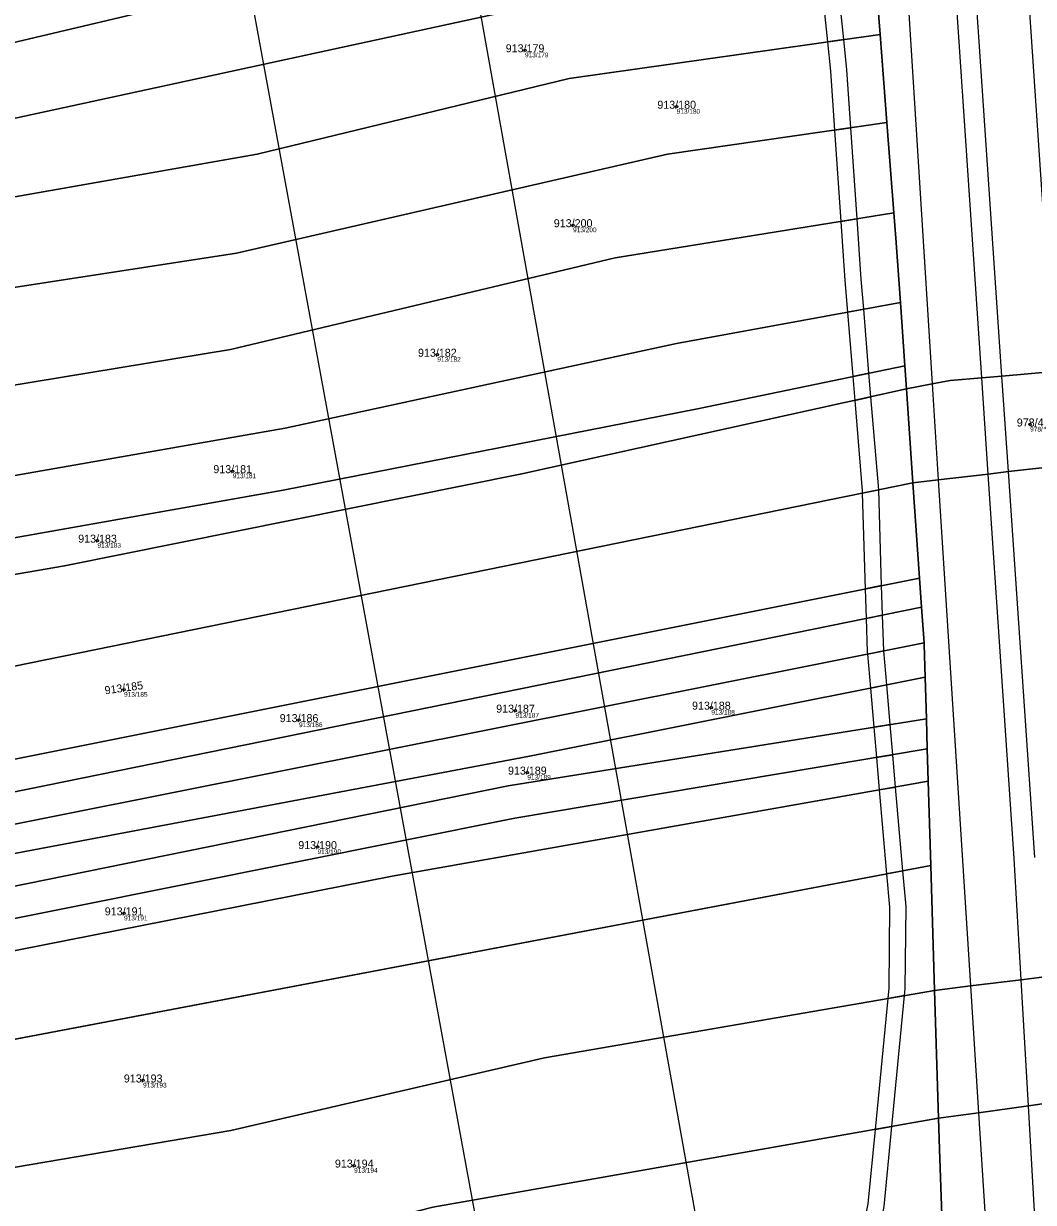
# Model space of a CAD drawing. Extents: x -603967 to -594699, y -1179315 to -1165625.
# Drawn here: x -596120 to -595905.4, y -1171896.2 to -1171645.7 of the extents above; entities that cross this region are included whole.
import ezdxf

# ---------------------------------------------------------------- set-up
doc = ezdxf.new("R2010")
doc.units = 0
for name, color, linetype in [('Definiční body', 7, 'Continuous'), ('Hranice parcel', 7, 'Continuous'), ('Parcelní čísla', 7, 'Continuous'), ('Polygon parcely', 7, 'Continuous'), ('Poz předměty', 7, 'Continuous'), ('Vnitřní kresba', 7, 'Continuous'), ('Věcná břemena k části', 7, 'Continuous')]:
    doc.layers.add(name, color=color, linetype=linetype)

msp = doc.modelspace()

# ---------------------------------------------------------------- linework, layer by layer
at = {"layer": 'Definiční body'}
for centre in [(-596013.47, -1171651.37994), (-595981.25, -1171663.36994), (-596003.25, -1171688.53994), (-596032.1, -1171716.05994), (-595906.14, -1171730.87994), (-596075.58, -1171740.79994), (-596104.3, -1171755.55994), (-596098.65, -1171787.23994), (-596015.49, -1171791.67994), (-595973.88, -1171791.03994), (-596061.48, -1171793.68994), (-596012.98, -1171804.83994), (-596057.54, -1171820.65994), (-596098.65, -1171834.74994), (-596094.6, -1171870.24994), (-596049.76, -1171888.32994)]:
    msp.add_circle(centre, 0.25, dxfattribs=at)
at = {"layer": 'Hranice parcel'}
for p, q in [((-595938, -1171648), (-595939.18, -1171632.65)), ((-595936.56, -1171666.74), (-595938, -1171648)), ((-595935.09, -1171685.94), (-595936.56, -1171666.74)), ((-595932.78, -1171718.39), (-595933.72, -1171704.98)), ((-595932.44, -1171723.33), (-595932.78, -1171718.39)), ((-595931.05, -1171743.27), (-595932.44, -1171723.33)), ((-596160.52, -1171790.07), (-595931.05, -1171743.27)), ((-595929.64, -1171763.5), (-595931.05, -1171743.27)), ((-596158.73, -1171809.33), (-595929.64, -1171763.5)), ((-595929.21, -1171769.69), (-595929.64, -1171763.5)), ((-596158.09, -1171816.28), (-595929.21, -1171769.69)), ((-595928.67, -1171777.28), (-595929.21, -1171769.69)), ((-596157.49, -1171822.85), (-595928.67, -1171777.28)), ((-595928.18, -1171793.39), (-595928.44, -1171784.59)), ((-595927.99, -1171799.81), (-595928.18, -1171793.39)), ((-595927.78, -1171806.68), (-595927.99, -1171799.81)), ((-595927.24, -1171824.58), (-595927.78, -1171806.68)), ((-596159.59, -1171868.6), (-595927.24, -1171824.58)), ((-595926.44, -1171851.11), (-595927.24, -1171824.58)), ((-595925.62, -1171878.28), (-595926.44, -1171851.11))]:
    msp.add_line(p, q, dxfattribs=at)
for points in [[(-596183.92, -1171664.28), (-596016.73, -1171624.81), (-595940.49, -1171615.65)], [(-596181.25, -1171678.66), (-596006.14, -1171640.69), (-595939.18, -1171632.65)], [(-596178.68, -1171692.47), (-596070.4, -1171673.45), (-596004.1, -1171657.4), (-595938, -1171648)], [(-596175.43, -1171709.96), (-596074.79, -1171694.48), (-595983.2, -1171673.45), (-595936.56, -1171666.74)], [(-595935.09, -1171685.94), (-595994.29, -1171695.46), (-596076.04, -1171714.94), (-596171.57, -1171730.69)], [(-595933.72, -1171704.98), (-595934.68, -1171691.28), (-595935.09, -1171685.94)], [(-595933.72, -1171704.98), (-595981.29, -1171713.68), (-596064.4, -1171731.63), (-596168.01, -1171749.82)], [(-596165.61, -1171762.7), (-596064.82, -1171744.81), (-595976.85, -1171727.53), (-595932.78, -1171718.39)], [(-595932.44, -1171723.33), (-595926.94, -1171722.26), (-595923.12, -1171721.52), (-595916.41, -1171720.95), (-595912.14, -1171720.58), (-595901.14, -1171719.64), (-595893.45, -1171718.98)], [(-596164.25, -1171770.01), (-596111.33, -1171760.91), (-596014.16, -1171741.39), (-595932.44, -1171723.33)], [(-595931.05, -1171743.27), (-595925.65, -1171742.64), (-595915.03, -1171741.4), (-595910.75, -1171740.9), (-595899.8, -1171739.63), (-595892.04, -1171738.73)], [(-595928.44, -1171784.59), (-595928.65, -1171777.63), (-595928.67, -1171777.28)], [(-596157.39, -1171827.85), (-596121.59, -1171821.95), (-596012.89, -1171801.39), (-595928.44, -1171784.59)], [(-596157.82, -1171836.25), (-596017.01, -1171807.68), (-595928.18, -1171793.39)], [(-596157.94, -1171843.09), (-596015.63, -1171814.51), (-595927.99, -1171799.81)], [(-596158.38, -1171849.89), (-596041.66, -1171826.82), (-595927.78, -1171806.68)], [(-595926.44, -1171851.11), (-595918.83, -1171850.17), (-595908.04, -1171848.84), (-595903.65, -1171848.3), (-595892.85, -1171846.96), (-595885.64, -1171846.07)], [(-596161.33, -1171895.43), (-596075.98, -1171880.89), (-596009.33, -1171865.44), (-595926.44, -1171851.11)], [(-595925.62, -1171878.28), (-595917.12, -1171877.1), (-595906.49, -1171875.63), (-595902.07, -1171875.02), (-595891.32, -1171873.53), (-595883.94, -1171872.5)], [(-596163.04, -1171921.88), (-596073.41, -1171907.5), (-596033.07, -1171897.2), (-595925.62, -1171878.28)], [(-595924.87, -1171898.85), (-595925.42, -1171884.82), (-595925.62, -1171878.28)]]:
    msp.add_lwpolyline(points, dxfattribs=at)
at = {"layer": 'Polygon parcely'}
for points in [[(-595954.72, -1171423.44), (-595949.88, -1171484.89), (-595949.11, -1171495.65), (-595946.41, -1171533.18), (-595943.2, -1171579.93), (-595942.97, -1171583.23), (-595942.89, -1171584.4), (-595940.49, -1171615.65), (-595939.18, -1171632.65), (-595938, -1171648), (-595936.56, -1171666.74), (-595935.09, -1171685.94), (-595934.68, -1171691.28), (-595933.72, -1171704.98), (-595932.78, -1171718.39), (-595932.44, -1171723.33), (-595926.94, -1171722.26), (-595923.12, -1171721.52), (-595916.41, -1171720.95), (-595912.14, -1171720.58), (-595901.14, -1171719.64)], [(-595899.8, -1171739.63), (-595910.75, -1171740.9), (-595915.03, -1171741.4), (-595925.65, -1171742.64), (-595931.05, -1171743.27), (-595929.64, -1171763.5), (-595929.21, -1171769.69), (-595928.67, -1171777.28), (-595928.65, -1171777.63), (-595928.44, -1171784.59), (-595928.18, -1171793.39), (-595927.99, -1171799.81), (-595927.78, -1171806.68), (-595927.24, -1171824.58), (-595926.44, -1171851.11), (-595918.83, -1171850.17), (-595908.04, -1171848.84), (-595903.65, -1171848.3)]]:
    msp.add_lwpolyline(points, dxfattribs=at)
for points in [[(-595940.49, -1171615.65), (-595942.89, -1171584.4), (-595942.97, -1171583.23), (-595995.1, -1171592.85), (-596068.2, -1171604.64), (-596118.58, -1171618.4), (-596187.69, -1171644), (-596183.92, -1171664.28), (-596016.73, -1171624.81)], [(-596181.25, -1171678.66), (-596006.14, -1171640.69), (-595939.18, -1171632.65), (-595940.49, -1171615.65), (-596016.73, -1171624.81), (-596183.92, -1171664.28)], [(-595938, -1171648), (-595939.18, -1171632.65), (-596006.14, -1171640.69), (-596181.25, -1171678.66), (-596178.68, -1171692.47), (-596070.4, -1171673.45), (-596004.1, -1171657.4)], [(-596074.79, -1171694.48), (-595983.2, -1171673.45), (-595936.56, -1171666.74), (-595938, -1171648), (-596004.1, -1171657.4), (-596070.4, -1171673.45), (-596178.68, -1171692.47), (-596175.43, -1171709.96)], [(-596171.57, -1171730.69), (-596076.04, -1171714.94), (-595994.29, -1171695.46), (-595935.09, -1171685.94), (-595936.56, -1171666.74), (-595983.2, -1171673.45), (-596074.79, -1171694.48), (-596175.43, -1171709.96)], [(-595935.09, -1171685.94), (-595994.29, -1171695.46), (-596076.04, -1171714.94), (-596171.57, -1171730.69), (-596168.01, -1171749.82), (-596064.4, -1171731.63), (-595981.29, -1171713.68), (-595933.72, -1171704.98), (-595934.68, -1171691.28)], [(-595981.29, -1171713.68), (-596064.4, -1171731.63), (-596168.01, -1171749.82), (-596165.61, -1171762.7), (-596064.82, -1171744.81), (-595976.85, -1171727.53), (-595932.78, -1171718.39), (-595933.72, -1171704.98)], [(-596014.16, -1171741.39), (-595932.44, -1171723.33), (-595932.78, -1171718.39), (-595976.85, -1171727.53), (-596064.82, -1171744.81), (-596165.61, -1171762.7), (-596164.25, -1171770.01), (-596111.33, -1171760.91)], [(-595925.65, -1171742.64), (-595915.03, -1171741.4), (-595910.75, -1171740.9), (-595899.8, -1171739.63), (-595892.04, -1171738.73), (-595893.45, -1171718.98), (-595901.14, -1171719.64), (-595912.14, -1171720.58), (-595916.41, -1171720.95), (-595923.12, -1171721.52), (-595926.94, -1171722.26), (-595932.44, -1171723.33), (-595931.05, -1171743.27)], [(-595931.05, -1171743.27), (-595932.44, -1171723.33), (-596014.16, -1171741.39), (-596111.33, -1171760.91), (-596164.25, -1171770.01), (-596160.52, -1171790.07)], [(-595929.64, -1171763.5), (-595931.05, -1171743.27), (-596160.52, -1171790.07), (-596158.73, -1171809.33)], [(-596158.09, -1171816.28), (-595929.21, -1171769.69), (-595929.64, -1171763.5), (-596158.73, -1171809.33)], [(-596158.09, -1171816.28), (-596157.49, -1171822.85), (-595928.67, -1171777.28), (-595929.21, -1171769.69)], [(-596121.59, -1171821.95), (-596012.89, -1171801.39), (-595928.44, -1171784.59), (-595928.65, -1171777.63), (-595928.67, -1171777.28), (-596157.49, -1171822.85), (-596157.39, -1171827.85)], [(-595928.18, -1171793.39), (-595928.44, -1171784.59), (-596012.89, -1171801.39), (-596121.59, -1171821.95), (-596157.39, -1171827.85), (-596157.82, -1171836.25), (-596017.01, -1171807.68)], [(-596015.63, -1171814.51), (-595927.99, -1171799.81), (-595928.18, -1171793.39), (-596017.01, -1171807.68), (-596157.82, -1171836.25), (-596157.94, -1171843.09)], [(-596158.38, -1171849.89), (-596041.66, -1171826.82), (-595927.78, -1171806.68), (-595927.99, -1171799.81), (-596015.63, -1171814.51), (-596157.94, -1171843.09)], [(-595927.24, -1171824.58), (-595927.78, -1171806.68), (-596041.66, -1171826.82), (-596158.38, -1171849.89), (-596159.59, -1171868.6)], [(-595926.44, -1171851.11), (-595927.24, -1171824.58), (-596159.59, -1171868.6), (-596161.33, -1171895.43), (-596075.98, -1171880.89), (-596009.33, -1171865.44)], [(-595902.07, -1171875.02), (-595891.32, -1171873.53), (-595883.94, -1171872.5), (-595885.37, -1171851.1), (-595885.64, -1171846.07), (-595892.85, -1171846.96), (-595903.65, -1171848.3), (-595908.04, -1171848.84), (-595918.83, -1171850.17), (-595926.44, -1171851.11), (-595925.62, -1171878.28), (-595917.12, -1171877.1), (-595906.49, -1171875.63)], [(-596073.41, -1171907.5), (-596033.07, -1171897.2), (-595925.62, -1171878.28), (-595926.44, -1171851.11), (-596009.33, -1171865.44), (-596075.98, -1171880.89), (-596161.33, -1171895.43), (-596163.04, -1171921.88)], [(-595913.46, -1171939.59), (-595902.88, -1171937.91), (-595898.41, -1171937.2), (-595887.74, -1171935.51), (-595879.8, -1171934.25), (-595880.27, -1171927.18), (-595881.12, -1171914.57), (-595881.59, -1171907.51), (-595882.53, -1171893.44), (-595883.94, -1171872.5), (-595891.32, -1171873.53), (-595902.07, -1171875.02), (-595906.49, -1171875.63), (-595917.12, -1171877.1), (-595925.62, -1171878.28), (-595925.42, -1171884.82), (-595924.87, -1171898.85), (-595924.3, -1171913.29), (-595923.96, -1171921.9), (-595923.48, -1171934.29), (-595923.21, -1171941.13)], [(-596061.68, -1171924.67), (-596011.91, -1171914.08), (-595924.87, -1171898.85), (-595925.42, -1171884.82), (-595925.62, -1171878.28), (-596033.07, -1171897.2), (-596073.41, -1171907.5), (-596163.04, -1171921.88), (-596164.57, -1171942.93)]]:
    msp.add_lwpolyline(points, close=True, dxfattribs=at)
at = {"layer": 'Poz předměty'}
for p, q in [((-595901.88, -1172562.6), (-596170.28, -1171103.82)), ((-596119.4, -1171103.94), (-595907.87, -1172287.12))]:
    msp.add_line(p, q, dxfattribs=at)
at = {"layer": 'Vnitřní kresba'}
for p, q in [((-595916.41, -1171720.95), (-595928.16, -1171546.35)), ((-595935.9, -1171581.12), (-595926.94, -1171722.26)), ((-595912.14, -1171720.58), (-595919.56, -1171611.79)), ((-595908.44, -1171610.7), (-595901.14, -1171719.64)), ((-595926.94, -1171722.26), (-595925.65, -1171742.64)), ((-595915.03, -1171741.4), (-595916.41, -1171720.95)), ((-595910.75, -1171740.9), (-595912.14, -1171720.58)), ((-595909.53, -1171823.08), (-595915.03, -1171741.4)), ((-595905.15, -1171822.91), (-595910.75, -1171740.9)), ((-595925.65, -1171742.64), (-595918.83, -1171850.17)), ((-595908.04, -1171848.84), (-595909.53, -1171823.08)), ((-595918.83, -1171850.17), (-595917.12, -1171877.1)), ((-595906.49, -1171875.63), (-595908.04, -1171848.84)), ((-595917.12, -1171877.1), (-595915.78, -1171898.19)), ((-595902.88, -1171937.91), (-595906.49, -1171875.63))]:
    msp.add_line(p, q, dxfattribs=at)
at = {"layer": 'Věcná břemena k části'}
for points in [[(-595949.21, -1171649.59), (-595945.75, -1171649.1), (-595947.34, -1171633.63), (-595949.08, -1171616.68), (-595952.55, -1171617.1), (-595950.81, -1171634.05)], [(-595947.71, -1171668.34), (-595944.24, -1171667.85), (-595945.09, -1171655.51), (-595945.75, -1171649.1), (-595949.21, -1171649.59), (-595948.57, -1171655.81)], [(-595946.39, -1171687.76), (-595942.92, -1171687.2), (-595944.24, -1171667.85), (-595947.71, -1171668.34)], [(-595946.39, -1171687.76), (-595945.53, -1171700.26), (-595944.97, -1171707.04), (-595941.51, -1171706.4), (-595942.04, -1171700), (-595942.92, -1171687.2)], [(-595943.83, -1171720.68), (-595940.38, -1171719.97), (-595941.51, -1171706.4), (-595944.97, -1171707.04)], [(-595943.41, -1171725.76), (-595939.96, -1171724.99), (-595940.38, -1171719.97), (-595943.83, -1171720.68)], [(-595941.8, -1171745.46), (-595938.32, -1171744.75), (-595939.96, -1171724.99), (-595943.41, -1171725.76), (-595941.82, -1171744.94)], [(-595941.17, -1171765.81), (-595937.69, -1171765.11), (-595938.32, -1171744.75), (-595941.8, -1171745.46)], [(-595940.98, -1171772.09), (-595937.49, -1171771.38), (-595937.69, -1171765.11), (-595941.17, -1171765.81)], [(-595940.76, -1171779.15), (-595940.71, -1171779.68), (-595937.26, -1171778.99), (-595937.49, -1171771.38), (-595940.98, -1171772.09)], [(-595940.08, -1171786.91), (-595936.62, -1171786.22), (-595937.26, -1171778.99), (-595940.71, -1171779.68)], [(-595935.89, -1171794.63), (-595936.62, -1171786.22), (-595940.08, -1171786.91), (-595939.36, -1171795.19)], [(-595938.79, -1171801.62), (-595935.33, -1171801.04), (-595935.89, -1171794.63), (-595939.36, -1171795.19)], [(-595935.33, -1171801.04), (-595938.79, -1171801.62), (-595938.19, -1171808.52), (-595934.73, -1171807.91)], [(-595933.17, -1171825.7), (-595934.73, -1171807.91), (-595938.19, -1171808.52), (-595936.63, -1171826.36)], [(-595936.17, -1171850.61), (-595936.39, -1171852.83), (-595932.81, -1171852.21), (-595932.67, -1171850.79), (-595932.51, -1171833.28), (-595933.17, -1171825.7), (-595936.63, -1171826.36), (-595936.01, -1171833.42)], [(-595939.1, -1171880.65), (-595935.53, -1171880.02), (-595932.81, -1171852.21), (-595936.39, -1171852.83)], [(-595940.65, -1171896.48), (-595941.72, -1171901.8), (-595938.03, -1171901.15), (-595937.19, -1171897), (-595935.53, -1171880.02), (-595939.1, -1171880.65)]]:
    msp.add_lwpolyline(points, close=True, dxfattribs=at)

# ---------------------------------------------------------------- texts
at = {"layer": 'Definiční body'}
for s, p in [('913/179', (-596013.47, -1171652.869)), ('913/180', (-595981.25, -1171664.859)), ('913/200', (-596003.25, -1171690.029)), ('913/182', (-596032.1, -1171717.549)), ('978/4', (-595906.14, -1171732.369)), ('913/181', (-596075.58, -1171742.289)), ('913/183', (-596104.3, -1171757.049)), ('913/185', (-596098.65, -1171788.729)), ('913/187', (-596015.49, -1171793.169)), ('913/188', (-595973.88, -1171792.529)), ('913/186', (-596061.48, -1171795.179)), ('913/189', (-596012.98, -1171806.329)), ('913/190', (-596057.54, -1171822.149)), ('913/191', (-596098.65, -1171836.239)), ('913/193', (-596094.6, -1171871.739)), ('913/194', (-596049.76, -1171889.819))]:
    msp.add_text(s, height=0.999996, dxfattribs=at).set_placement(p)
at = {"layer": 'Parcelní čísla'}
for s, p in [('913/179', (-596017.566, -1171651.805)), ('913/180', (-595985.346, -1171663.795)), ('913/200', (-596007.346, -1171688.965)), ('913/182', (-596036.196, -1171716.485)), ('978/4', (-595908.976, -1171731.305)), ('913/181', (-596079.676, -1171741.225)), ('913/183', (-596108.396, -1171755.985)), ('913/188', (-595977.976, -1171791.465)), ('913/186', (-596065.576, -1171794.115)), ('913/187', (-596019.586, -1171792.105)), ('913/189', (-596017.076, -1171805.265)), ('913/190', (-596061.636, -1171821.085)), ('913/191', (-596102.746, -1171835.175)), ('913/193', (-596098.696, -1171870.675)), ('913/194', (-596053.856, -1171888.755))]:
    msp.add_text(s, height=1.699998, dxfattribs=at).set_placement(p)
msp.add_text('913/185', height=1.699998, rotation=8, dxfattribs=at).set_placement((-596102.647, -1171788.231))

doc.saveas('drawing.dxf')
